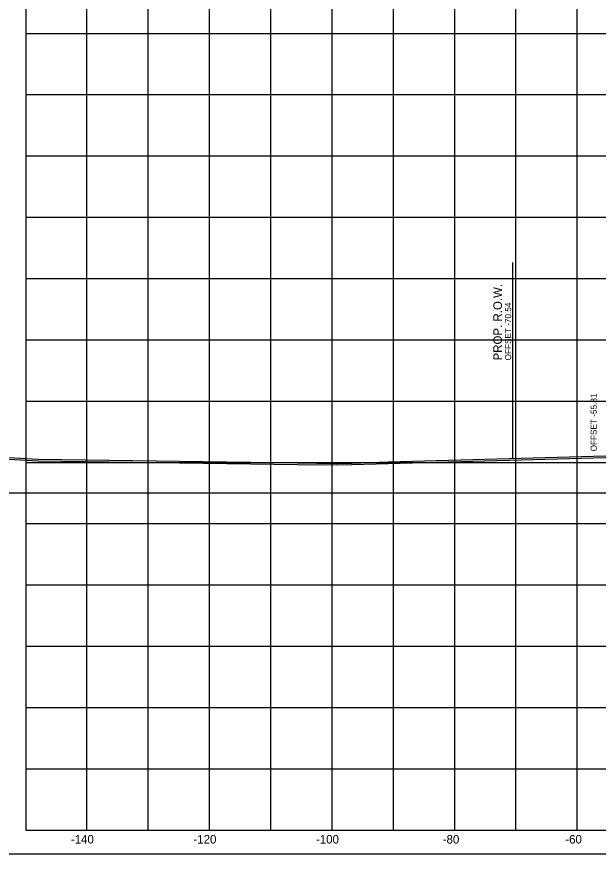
# Model space of a CAD drawing. Extents: x 1131015 to 1136271, y 133453 to 174329.
# Drawn here: x 1131189 to 1131283.9, y 162108.7 to 162245.4 of the extents above; entities that cross this region are included whole.
import ezdxf

# ---------------------------------------------------------------- set-up
doc = ezdxf.new("R2010")
doc.units = 0
for name, color, linetype in [('DESIGN - ROW - Right-of-Way and Easement Labels', 7, 'Continuous'), ('DESIGN - ROW - Right-of-Way Linework', 7, 'Continuous'), ('DESIGN - SHEET - Corner Text', 7, 'Continuous'), ('DESIGN - SHEET - Light Grid', 7, 'Continuous'), ('DESIGN - SHEET - Linework', 7, 'Continuous'), ('DESIGN - SHEET - Plot Shape', 7, 'Continuous'), ('DESIGN - TYPICAL - Slope Tie Text', 7, 'Continuous'), ('SURVEY - GROUND - Bottom of Topsoil Layer', 7, 'Continuous'), ('SURVEY - GROUND - Top of Ground', 7, 'Continuous')]:
    doc.layers.add(name, color=color, linetype=linetype)

msp = doc.modelspace()

# ---------------------------------------------------------------- linework, layer by layer
at = {"layer": 'DESIGN - ROW - Right-of-Way Linework'}
msp.add_line((1131269.92, 162173.29), (1131269.92, 162205.29), dxfattribs=at)
at = {"layer": 'DESIGN - SHEET - Light Grid'}
msp.add_line((1131040.46, 162167.66), (1131340.46, 162167.66), dxfattribs=at)
at = {"layer": 'DESIGN - SHEET - Linework'}
for p, q in [((1131200.46, 162112.66), (1131200.46, 162322.66)), ((1131210.46, 162112.66), (1131210.46, 162322.66)), ((1131220.46, 162112.66), (1131220.46, 162322.66)), ((1131230.46, 162112.66), (1131230.46, 162322.66)), ((1131240.46, 162112.66), (1131240.46, 162322.66)), ((1131250.46, 162112.66), (1131250.46, 162322.66)), ((1131260.46, 162112.66), (1131260.46, 162322.66)), ((1131270.46, 162112.66), (1131270.46, 162322.66)), ((1131280.46, 162112.66), (1131280.46, 162322.66)), ((1131190.46, 162242.66), (1131490.46, 162242.66)), ((1131190.46, 162232.66), (1131490.46, 162232.66)), ((1131190.46, 162222.66), (1131490.46, 162222.66)), ((1131190.46, 162212.66), (1131490.46, 162212.66)), ((1131190.46, 162202.66), (1131490.46, 162202.66)), ((1131190.46, 162192.66), (1131490.46, 162192.66)), ((1131190.46, 162182.66), (1131490.46, 162182.66)), ((1131190.46, 162172.66), (1131490.46, 162172.66)), ((1131190.46, 162162.66), (1131490.46, 162162.66)), ((1131190.46, 162152.66), (1131490.46, 162152.66)), ((1131190.46, 162142.66), (1131490.46, 162142.66)), ((1131190.46, 162132.66), (1131490.46, 162132.66)), ((1131190.46, 162122.66), (1131490.46, 162122.66))]:
    msp.add_line(p, q, dxfattribs=at)
msp.add_lwpolyline([(1131190.46, 162322.66), (1131190.46, 162112.66), (1131490.46, 162112.66), (1131490.46, 162322.66)], dxfattribs=at)
at = {"layer": 'DESIGN - SHEET - Plot Shape'}
msp.add_lwpolyline([(1131170.46, 162326.6), (1131510.46, 162326.6), (1131510.46, 162108.72), (1131170.46, 162108.72)], close=True, dxfattribs=at)
at = {"layer": 'SURVEY - GROUND - Bottom of Topsoil Layer'}
for p, q in [((1131249.61, 162172.49), (1131287.51, 162173.53)), ((1131186.72, 162173.24), (1131192.51, 162172.92)), ((1131192.51, 162172.92), (1131234.82, 162172.31)), ((1131234.82, 162172.31), (1131241.14, 162172.23)), ((1131241.14, 162172.23), (1131243.69, 162172.3)), ((1131243.69, 162172.3), (1131249.61, 162172.49))]:
    msp.add_line(p, q, dxfattribs=at)
at = {"layer": 'SURVEY - GROUND - Top of Ground'}
for p, q in [((1131186.72, 162173.49), (1131192.51, 162173.17)), ((1131249.61, 162172.74), (1131287.51, 162173.78)), ((1131192.51, 162173.17), (1131234.82, 162172.56)), ((1131234.82, 162172.56), (1131241.14, 162172.48)), ((1131241.14, 162172.48), (1131243.69, 162172.55)), ((1131243.69, 162172.55), (1131249.61, 162172.74))]:
    msp.add_line(p, q, dxfattribs=at)

# ---------------------------------------------------------------- texts
at = {"layer": 'DESIGN - ROW - Right-of-Way and Easement Labels'}
for s, height, p in [('PROP. R.O.W.', 1.4, (1131268.17, 162189.29)), ('OFFSET -70.54', 1, (1131269.67, 162189.29))]:
    msp.add_text(s, height=height, rotation=90, dxfattribs=at).set_placement(p)
at = {"layer": 'DESIGN - SHEET - Corner Text'}
for s, p in [('-140', (1131197.83, 162110.46)), ('-120', (1131217.83, 162110.46)), ('-100', (1131237.83, 162110.46)), ('-80', (1131258.51, 162110.46)), ('-60', (1131278.51, 162110.46))]:
    msp.add_text(s, height=1.4, dxfattribs=at).set_placement(p)
at = {"layer": 'DESIGN - TYPICAL - Slope Tie Text'}
msp.add_text('OFFSET -55.81', height=1, rotation=90, dxfattribs=at).set_placement((1131283.64, 162174.45))

doc.saveas('drawing.dxf')
